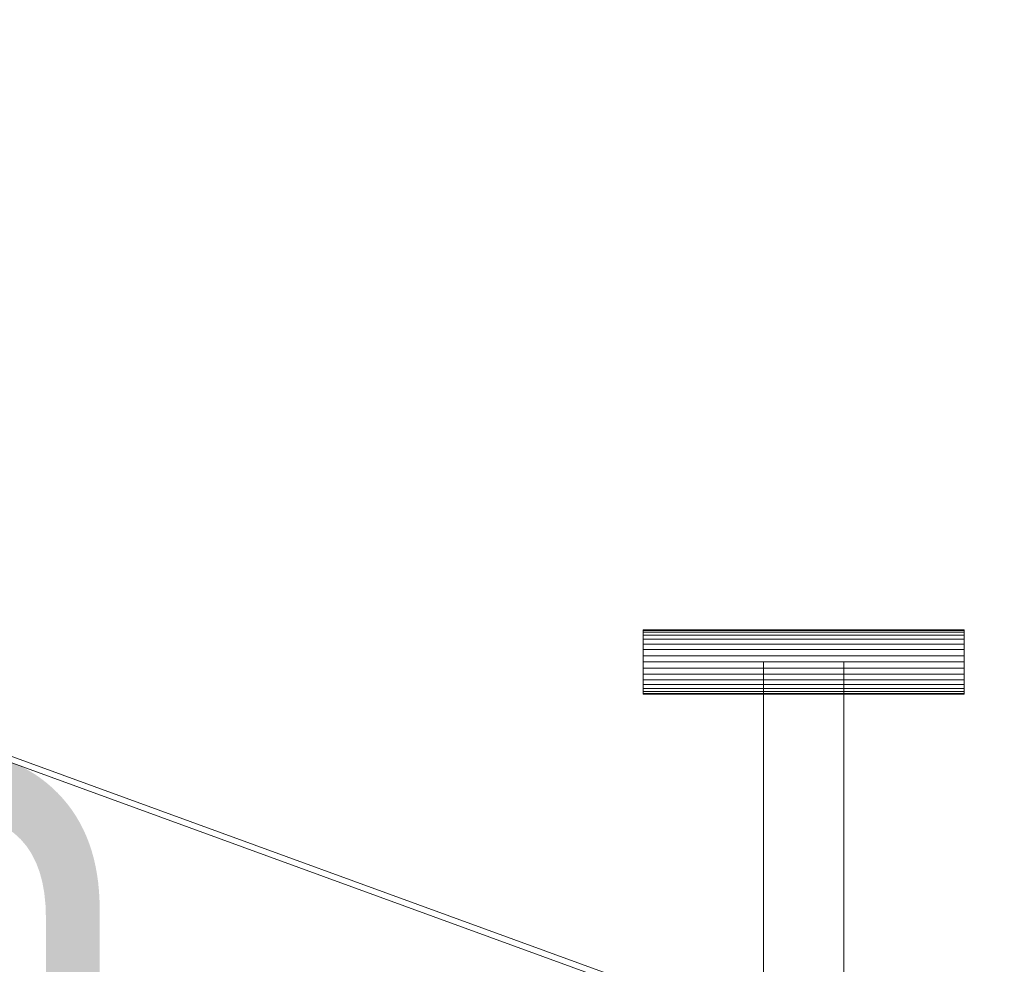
# Model space of a CAD drawing. Header units: millimetres. Extents: x -2233 to 61924, y -68080 to 6847.
# Tile 868 of 1056: x 27863 to 28354, y 849 to 1320. Entities that reach past the tile are written whole.
import ezdxf

# ---------------------------------------------------------------- set-up
doc = ezdxf.new("R2010")
doc.units = ezdxf.units.MM
doc.layers.add('COTAS_P', color=1, linetype='Continuous', lineweight=0)
doc.layers.add('lateral_bajante_movil', color=7, linetype='Continuous', lineweight=0)
doc.dimstyles.new('R19_100', dxfattribs={"dimtxt": 250, "dimasz": 150, "dimexe": 150, "dimexo": 80, "dimgap": 100, "dimtad": 1, "dimtih": 1, "dimtoh": 1, "dimdsep": 46, "dimcen": 0.09, "dimadec": 0, "dimazin": 0, "dimtfac": 1, "dimtdec": 4, "dimtofl": 0, "dimtmove": 0, "dimatfit": 3, "dimfxl": 1, "dimtolj": 1, "dimtzin": 0, "dimarcsym": 0})

# ---------------------------------------------------------------- blocks, each defined once
blk = doc.blocks.new('DIM_R28_17')
at = {"layer": 'COTAS_P'}
for p, q in [((27500, 400), (27900, 400)), ((27900, 400), (27855, 250)), ((27900, 0), (27900, 400)), ((27900, 400), (27945, 250)), ((27900, 0), (27855, 150)), ((27900, 0), (27945, 150)), ((27500, 0), (27900, 0))]:
    blk.add_line(p, q, dxfattribs=at)
blk.add_text('400 P', height=250, rotation=90, dxfattribs=at).set_placement((27800, 200))
blk = doc.blocks.new('DIM_R28_18')
at = {"layer": 'COTAS_P'}
for p, q in [((27500, 600), (27900, 600)), ((27900, 600), (27855, 450)), ((27900, 0), (27900, 600)), ((27900, 600), (27945, 450)), ((27900, 0), (27855, 150)), ((27900, 0), (27945, 150)), ((27500, 0), (27900, 0))]:
    blk.add_line(p, q, dxfattribs=at)
blk.add_text('600 P', height=250, rotation=90, dxfattribs=at).set_placement((27800, 300))
blk = doc.blocks.new('DIM_R28_19')
at = {"layer": 'COTAS_P'}
for p, q in [((27700, 200), (28100, 200)), ((28100, 200), (28055, 50)), ((28100, 0), (28100, 200)), ((28100, 200), (28145, 50)), ((28100, 0), (28055, 150)), ((28100, 0), (28145, 150)), ((27700, 0), (28100, 0))]:
    blk.add_line(p, q, dxfattribs=at)
blk.add_text('200 P', height=250, rotation=90, dxfattribs=at).set_placement((28000, 100))

msp = doc.modelspace()

# ---------------------------------------------------------------- linework, layer by layer
at = {"layer": 'lateral_bajante_movil'}
for p, q in [((26849.041, 1317.181), (28352.55, 769.949)), ((26850.067, 1320), (28353.576, 772.768)), ((28173.576, 1015.693), (28173.576, 1016)), ((28173.576, 1016), (28333.576, 1016)), ((28173.576, 1014.782), (28173.576, 1015.693)), ((28173.576, 1015.693), (28333.576, 1015.693)), ((28173.576, 1013.304), (28173.576, 1014.782)), ((28173.576, 1014.782), (28333.576, 1014.782)), ((28173.576, 1011.314), (28173.576, 1013.304)), ((28173.576, 1013.304), (28333.576, 1013.304)), ((28173.576, 1008.889), (28173.576, 1011.314)), ((28173.576, 1011.314), (28333.576, 1011.314)), ((28333.576, 1015.693), (28333.576, 1016)), ((28333.576, 1014.782), (28333.576, 1015.693)), ((28333.576, 1013.304), (28333.576, 1014.782)), ((28333.576, 1011.314), (28333.576, 1013.304)), ((28333.576, 1008.889), (28333.576, 1011.314)), ((28173.576, 1006.123), (28173.576, 1008.889)), ((28173.576, 1008.889), (28333.576, 1008.889)), ((28333.576, 1006.123), (28333.576, 1008.889)), ((28173.576, 1003.121), (28173.576, 1006.123)), ((28173.576, 1006.123), (28333.576, 1006.123)), ((28173.576, 1000), (28173.576, 1003.121)), ((28173.576, 1003.121), (28333.576, 1003.121)), ((28333.576, 1003.121), (28333.576, 1006.123)), ((28333.576, 1000), (28333.576, 1003.121)), ((28173.576, 996.879), (28173.576, 1000)), ((28333.576, 1000), (28173.576, 1000)), ((28173.576, 996.879), (28173.576, 993.877)), ((28173.576, 996.879), (28333.576, 996.879)), ((28233.576, 1000), (28273.576, 1000)), ((28233.576, 1000), (28233.576, 225)), ((28273.576, 225), (28273.576, 1000)), ((28333.576, 1000), (28333.576, 996.879)), ((28333.576, 996.879), (28333.576, 993.877)), ((28173.576, 993.877), (28173.576, 991.111)), ((28173.576, 993.877), (28333.576, 993.877)), ((28333.576, 993.877), (28333.576, 991.111)), ((28173.576, 991.111), (28173.576, 988.686)), ((28173.576, 991.111), (28333.576, 991.111)), ((28173.576, 988.686), (28173.576, 986.696)), ((28173.576, 988.686), (28333.576, 988.686)), ((28173.576, 986.696), (28173.576, 985.218)), ((28173.576, 986.696), (28333.576, 986.696)), ((28333.576, 991.111), (28333.576, 988.686)), ((28333.576, 988.686), (28333.576, 986.696)), ((28333.576, 986.696), (28333.576, 985.218)), ((28173.576, 985.218), (28173.576, 984.307)), ((28173.576, 985.218), (28333.576, 985.218)), ((28173.576, 984.307), (28173.576, 984)), ((28173.576, 984.307), (28333.576, 984.307)), ((28173.576, 984), (28333.576, 984)), ((28333.576, 985.218), (28333.576, 984.307)), ((28333.576, 984.307), (28333.576, 984))]:
    msp.add_line(p, q, dxfattribs=at)

# ---------------------------------------------------------------- dimensions: what is measured, and where the dimension line sits
at = {"layer": 'COTAS_P'}
for p1, p2, picture, middle in [((27500, 0), (27500, 600), 'DIM_R28_18', (27900, 300)), ((27500, 0), (27500, 400), 'DIM_R28_17', (27900, 200)), ((27700, 0), (27700, 200), 'DIM_R28_19', (28100, 100))]:
    dim = msp.add_aligned_dim(p1=p1, p2=p2, distance=-400, text='<> P', dimstyle='R19_100', dxfattribs=at)
    dim.commit()
    dim.dimension.update_dxf_attribs({"geometry": picture, "text_midpoint": middle})

doc.saveas('drawing.dxf')
